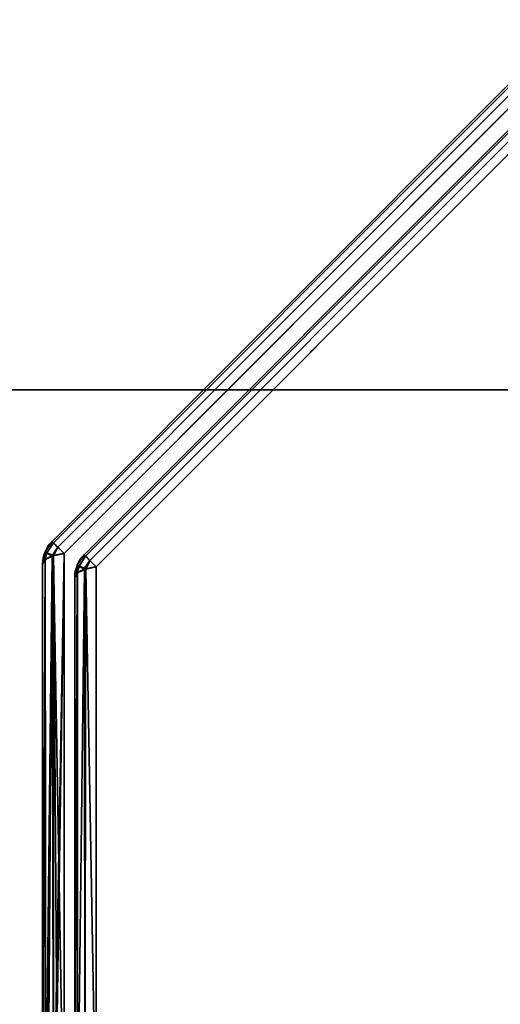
# Model space of a CAD drawing. Header units: millimetres. Extents: x -508 to 6708, y -110 to 248.
# Tile 483 of 656: x 1110 to 1120, y -19 to 3. Entities that reach past the tile are written whole.
import ezdxf

# ---------------------------------------------------------------- set-up
doc = ezdxf.new("R2010")
doc.units = ezdxf.units.MM
doc.layers.add('151', color=7, linetype='Continuous', true_color=0xffffff)

# ---------------------------------------------------------------- blocks, each defined once
blk = doc.blocks.new('UG_SURFACE_002')
at = {"layer": '151', "color": 252, "linetype": 'Continuous', "lineweight": 35}
for points in [[(2057.5, -5.3, 2215.25), (2057.5, 229.4, 2215.25), (942.5, 229.4, 2215.25), (942.5, -5.3, 2215.25)], [(1092.5, -5.3, 2065.25), (1092.5, 229.4, 2065.25), (1907.5, 229.4, 2065.25), (1907.5, -5.3, 2065.25)], [(2057.5, -5.3, 2215.25), (942.5, -5.3, 2215.25), (1092.5, -5.3, 2065.25), (1907.5, -5.3, 2065.25)]]:
    blk.add_3dface(points, dxfattribs=at)
blk = doc.blocks.new('UG_SURFACE_256')
at = {"layer": '151', "color": 252, "linetype": 'Continuous', "lineweight": 35}
for points in [[(1082, -5.3, 2075.25), (1918, -5.3, 2075.25), (1916.5, -5.3, 2073.75), (1083.5, -5.3, 2073.75)], [(1082, -5.3, 2075.25), (1082, -22.22, 2075.25), (1918, -22.22, 2075.25), (1918, -5.3, 2075.25)], [(1083.5, -5.3, 2073.75), (1916.5, -5.3, 2073.75), (1916.5, -22.22, 2073.75), (1083.5, -22.22, 2073.75)]]:
    blk.add_3dface(points, dxfattribs=at)
blk = doc.blocks.new('UG_SURFACE_267')
at = {"layer": '151', "color": 252, "linetype": 'Continuous', "lineweight": 35}
for points in [[(1110.596, -8.637, 1157.986), (1120.637, 1.404, 1157.986), (1120.605, 1.436, 1157.739), (1110.564, -8.605, 1157.739)], [(1120.637, 1.404, 1010.514), (1110.596, -8.637, 1010.514), (1110.564, -8.605, 1010.761), (1120.605, 1.436, 1010.761)], [(1120.605, 1.436, 1157.739), (1120.605, 1.436, 1010.761), (1110.564, -8.605, 1010.761), (1110.564, -8.605, 1157.739)], [(1120.637, 1.404, 1157.987), (1120.637, 1.404, 1157.986), (1110.596, -8.637, 1157.986), (1110.596, -8.637, 1157.987)], [(1110.596, -8.637, 1157.987), (1110.688, -8.729, 1158.201), (1120.729, 1.312, 1158.201), (1120.637, 1.404, 1157.987)], [(1120.637, 1.404, 1010.513), (1120.729, 1.312, 1010.299), (1110.688, -8.729, 1010.299), (1110.596, -8.637, 1010.513)], [(1110.596, -8.637, 1010.513), (1110.596, -8.637, 1010.514), (1120.637, 1.404, 1010.514), (1120.637, 1.404, 1010.513)], [(1120.73, 1.311, 1158.204), (1120.729, 1.312, 1158.201), (1110.688, -8.729, 1158.201), (1110.689, -8.73, 1158.204)], [(1110.689, -8.73, 1010.296), (1110.688, -8.729, 1010.299), (1120.729, 1.312, 1010.299), (1120.73, 1.311, 1010.296)], [(1110.689, -8.73, 1158.204), (1110.827, -8.868, 1158.357), (1120.867, 1.173, 1158.357), (1120.73, 1.311, 1158.204)], [(1120.73, 1.311, 1010.296), (1120.867, 1.173, 1010.143), (1110.827, -8.868, 1010.143), (1110.689, -8.73, 1010.296)], [(1120.867, 1.173, 1158.357), (1110.827, -8.868, 1158.357), (1110.827, -22.332, 1163.419), (1130.252, -22.332, 1170.723)], [(1130.252, -22.332, 997.777), (1110.827, -22.332, 1005.08), (1110.827, -8.868, 1010.143), (1120.867, 1.173, 1010.143)], [(1111.296, -8.927, 1010.935), (1120.927, 0.704, 1010.935), (1120.895, 0.736, 1011.182), (1111.264, -8.895, 1011.182)], [(1120.895, 0.736, 1157.318), (1111.264, -8.895, 1157.318), (1111.264, -8.895, 1011.182), (1120.895, 0.736, 1011.182)], [(1120.927, 0.704, 1157.565), (1111.296, -8.927, 1157.565), (1111.264, -8.895, 1157.318), (1120.895, 0.736, 1157.318)], [(1120.927, 0.704, 1010.933), (1120.927, 0.704, 1010.935), (1111.296, -8.927, 1010.935), (1111.296, -8.927, 1010.933)], [(1111.296, -8.927, 1010.933), (1111.388, -9.019, 1010.72), (1121.019, 0.612, 1010.72), (1120.927, 0.704, 1010.933)], [(1120.927, 0.704, 1157.567), (1121.019, 0.612, 1157.78), (1111.388, -9.019, 1157.78), (1111.296, -8.927, 1157.567)], [(1111.296, -8.927, 1157.567), (1111.296, -8.927, 1157.565), (1120.927, 0.704, 1157.565), (1120.927, 0.704, 1157.567)], [(1121.02, 0.611, 1010.717), (1121.019, 0.612, 1010.72), (1111.388, -9.019, 1010.72), (1111.389, -9.02, 1010.717)], [(1111.389, -9.02, 1157.783), (1111.388, -9.019, 1157.78), (1121.019, 0.612, 1157.78), (1121.02, 0.611, 1157.783)], [(1111.389, -9.02, 1010.717), (1111.527, -9.157, 1010.564), (1121.158, 0.473, 1010.564), (1121.02, 0.611, 1010.717)], [(1121.02, 0.611, 1157.783), (1121.158, 0.473, 1157.936), (1111.527, -9.157, 1157.936), (1111.389, -9.02, 1157.783)], [(1130.485, -22.565, 1170.105), (1111.527, -21.868, 1162.715), (1111.527, -9.157, 1157.936), (1121.158, 0.473, 1157.936)], [(1121.158, 0.473, 1010.564), (1111.527, -9.157, 1010.564), (1111.527, -21.868, 1005.785), (1130.485, -22.565, 998.395)], [(1110.412, -8.832, 1010.761), (1110.412, -8.832, 1157.739), (1110.564, -8.605, 1157.739), (1110.564, -8.605, 1010.761)], [(1110.454, -8.851, 1157.987), (1110.596, -8.637, 1157.986), (1110.564, -8.605, 1157.739), (1110.412, -8.832, 1157.739)], [(1110.454, -8.851, 1010.513), (1110.412, -8.832, 1010.761), (1110.564, -8.605, 1010.761), (1110.596, -8.637, 1010.514)], [(1110.454, -8.851, 1157.987), (1110.596, -8.637, 1157.987), (1110.596, -8.637, 1157.986)], [(1110.688, -8.729, 1158.201), (1110.596, -8.637, 1157.987), (1110.454, -8.851, 1157.987), (1110.575, -8.901, 1158.204)], [(1110.575, -8.901, 1010.296), (1110.454, -8.851, 1010.513), (1110.596, -8.637, 1010.513), (1110.688, -8.729, 1010.299)], [(1110.596, -8.637, 1010.514), (1110.596, -8.637, 1010.513), (1110.454, -8.851, 1010.513)], [(1110.575, -8.901, 1158.204), (1110.689, -8.73, 1158.204), (1110.688, -8.729, 1158.201)], [(1110.688, -8.729, 1010.299), (1110.689, -8.73, 1010.296), (1110.575, -8.901, 1010.296)], [(1110.689, -8.73, 1158.204), (1110.575, -8.901, 1158.204), (1110.6, -8.916, 1158.229)], [(1110.6, -8.916, 1010.271), (1110.575, -8.901, 1010.296), (1110.689, -8.73, 1010.296)], [(1110.6, -8.916, 1158.229), (1110.827, -8.868, 1158.357), (1110.689, -8.73, 1158.204)], [(1110.689, -8.73, 1010.296), (1110.827, -8.868, 1010.143), (1110.6, -8.916, 1010.271)], [(1110.412, -8.834, 1010.761), (1110.359, -9.1, 1010.761), (1110.359, -9.1, 1157.739), (1110.412, -8.834, 1157.739)], [(1110.412, -8.834, 1157.739), (1110.359, -9.1, 1157.739), (1110.414, -9.007, 1157.987)], [(1110.414, -9.007, 1010.513), (1110.359, -9.1, 1010.761), (1110.412, -8.834, 1010.761)], [(1110.417, -9.002, 1158.001), (1110.414, -9.007, 1157.987), (1110.359, -22.1, 1162.627)], [(1110.359, -22.1, 1162.627), (1110.424, -22.198, 1162.96), (1110.417, -9.002, 1158.001)], [(1110.414, -9.007, 1157.987), (1110.359, -9.1, 1157.739), (1110.359, -22.1, 1162.627)], [(1110.414, -9.007, 1010.513), (1110.364, -22.131, 1005.768), (1110.359, -22.1, 1005.873)], [(1110.359, -22.1, 1005.873), (1110.359, -9.1, 1010.761), (1110.414, -9.007, 1010.513)], [(1110.414, -9.007, 1010.513), (1110.433, -22.196, 1005.545), (1110.364, -22.131, 1005.768)], [(1110.412, -8.834, 1157.739), (1110.412, -8.832, 1157.739), (1110.412, -8.832, 1010.761), (1110.412, -8.834, 1010.761)], [(1110.412, -8.832, 1157.739), (1110.412, -8.834, 1157.739), (1110.454, -8.851, 1157.987)], [(1110.454, -8.851, 1010.513), (1110.412, -8.834, 1010.761), (1110.412, -8.832, 1010.761)], [(1110.414, -9.007, 1157.987), (1110.454, -8.851, 1157.987), (1110.412, -8.834, 1157.739)], [(1110.412, -8.834, 1010.761), (1110.454, -8.851, 1010.513), (1110.414, -9.007, 1010.513)], [(1110.454, -8.851, 1157.987), (1110.414, -9.007, 1157.987), (1110.417, -9.002, 1158.001)], [(1110.417, -9.002, 1010.499), (1110.414, -9.007, 1010.513), (1110.454, -8.851, 1010.513)], [(1110.414, -9.007, 1010.513), (1110.417, -9.002, 1010.499), (1110.433, -22.196, 1005.545)], [(1110.454, -8.851, 1157.987), (1110.417, -9.002, 1158.001), (1110.57, -8.926, 1158.202)], [(1110.57, -8.926, 1010.298), (1110.417, -9.002, 1010.499), (1110.454, -8.851, 1010.513)], [(1110.57, -8.926, 1158.202), (1110.417, -9.002, 1158.001), (1110.424, -22.198, 1162.96)], [(1110.433, -22.196, 1005.545), (1110.417, -9.002, 1010.499), (1110.57, -8.926, 1010.298)], [(1110.582, -8.92, 1158.219), (1110.57, -8.926, 1158.202), (1110.424, -22.198, 1162.96)], [(1110.424, -22.198, 1162.96), (1110.432, -22.21, 1163.001), (1110.582, -8.92, 1158.219)], [(1110.432, -22.21, 1163.001), (1110.59, -22.278, 1163.234), (1110.582, -8.92, 1158.219)], [(1110.57, -8.926, 1010.298), (1110.475, -22.236, 1005.41), (1110.433, -22.196, 1005.545)], [(1110.57, -8.926, 1158.202), (1110.575, -8.901, 1158.204), (1110.454, -8.851, 1157.987)], [(1110.454, -8.851, 1010.513), (1110.575, -8.901, 1010.296), (1110.57, -8.926, 1010.298)], [(1110.57, -8.926, 1010.298), (1110.594, -22.276, 1005.272), (1110.475, -22.236, 1005.41)], [(1110.575, -8.901, 1158.204), (1110.57, -8.926, 1158.202), (1110.582, -8.92, 1158.219)], [(1110.582, -8.92, 1010.281), (1110.57, -8.926, 1010.298), (1110.575, -8.901, 1010.296)], [(1110.57, -8.926, 1010.298), (1110.582, -8.92, 1010.281), (1110.594, -22.276, 1005.272)], [(1110.582, -8.92, 1158.219), (1110.6, -8.916, 1158.229), (1110.575, -8.901, 1158.204)], [(1110.575, -8.901, 1010.296), (1110.6, -8.916, 1010.271), (1110.582, -8.92, 1010.281)], [(1110.6, -8.916, 1158.229), (1110.582, -8.92, 1158.219), (1110.59, -22.278, 1163.234)], [(1110.594, -22.276, 1005.272), (1110.582, -8.92, 1010.281), (1110.6, -8.916, 1010.271)], [(1110.827, -8.868, 1158.357), (1110.6, -8.916, 1158.229), (1110.59, -22.278, 1163.234)], [(1110.59, -22.278, 1163.234), (1110.627, -22.294, 1163.288), (1110.827, -8.868, 1158.357)], [(1110.6, -8.916, 1010.271), (1110.693, -22.31, 1005.157), (1110.594, -22.276, 1005.272)], [(1110.6, -8.916, 1010.271), (1110.827, -8.868, 1010.143), (1110.827, -22.332, 1005.08)], [(1110.6, -8.916, 1010.271), (1110.827, -22.332, 1005.08), (1110.693, -22.31, 1005.157)], [(1110.627, -22.294, 1163.288), (1110.827, -22.332, 1163.419), (1110.827, -8.868, 1158.357)], [(1111.112, -9.122, 1157.318), (1111.112, -9.122, 1011.182), (1111.264, -8.895, 1011.182), (1111.264, -8.895, 1157.318)], [(1111.154, -9.141, 1010.933), (1111.296, -8.927, 1010.935), (1111.264, -8.895, 1011.182), (1111.112, -9.122, 1011.182)], [(1111.112, -9.122, 1157.318), (1111.264, -8.895, 1157.318), (1111.296, -8.927, 1157.565), (1111.154, -9.141, 1157.567)], [(1111.154, -9.141, 1010.933), (1111.296, -8.927, 1010.933), (1111.296, -8.927, 1010.935)], [(1111.388, -9.019, 1010.72), (1111.296, -8.927, 1010.933), (1111.154, -9.141, 1010.933), (1111.275, -9.191, 1010.717)], [(1111.275, -9.191, 1157.783), (1111.154, -9.141, 1157.567), (1111.296, -8.927, 1157.567), (1111.388, -9.019, 1157.78)], [(1111.296, -8.927, 1157.565), (1111.296, -8.927, 1157.567), (1111.154, -9.141, 1157.567)], [(1110.359, -22.1, 1005.873), (1110.359, -22.1, 1162.627), (1110.359, -9.1, 1157.739), (1110.359, -9.1, 1010.761)], [(1111.112, -9.123, 1157.318), (1111.059, -9.39, 1157.318), (1111.059, -9.39, 1011.182), (1111.112, -9.123, 1011.182)], [(1111.112, -9.123, 1011.182), (1111.059, -9.39, 1011.182), (1111.114, -9.297, 1010.934)], [(1111.114, -9.297, 1157.566), (1111.059, -9.39, 1157.318), (1111.112, -9.123, 1157.318)], [(1111.112, -9.123, 1011.182), (1111.112, -9.122, 1011.182), (1111.112, -9.122, 1157.318), (1111.112, -9.123, 1157.318)], [(1111.112, -9.122, 1011.182), (1111.112, -9.123, 1011.182), (1111.154, -9.141, 1010.933)], [(1111.154, -9.141, 1157.567), (1111.112, -9.123, 1157.318), (1111.112, -9.122, 1157.318)], [(1111.114, -9.297, 1010.934), (1111.154, -9.141, 1010.933), (1111.112, -9.123, 1011.182)], [(1111.112, -9.123, 1157.318), (1111.154, -9.141, 1157.567), (1111.114, -9.297, 1157.566)], [(1111.154, -9.141, 1010.933), (1111.114, -9.297, 1010.934), (1111.117, -9.291, 1010.92)], [(1111.117, -9.291, 1157.58), (1111.114, -9.297, 1157.566), (1111.154, -9.141, 1157.567)], [(1111.154, -9.141, 1010.933), (1111.117, -9.291, 1010.92), (1111.27, -9.216, 1010.718)], [(1111.27, -9.216, 1157.781), (1111.117, -9.291, 1157.58), (1111.154, -9.141, 1157.567)], [(1111.117, -22.002, 1006.141), (1111.282, -21.92, 1005.923), (1111.282, -9.209, 1010.702), (1111.27, -9.216, 1010.718)], [(1111.27, -9.216, 1010.718), (1111.117, -9.291, 1010.92), (1111.117, -22.002, 1006.141)], [(1111.282, -21.92, 1162.577), (1111.117, -22.002, 1162.359), (1111.117, -9.291, 1157.58), (1111.27, -9.216, 1157.781)], [(1111.27, -9.216, 1010.718), (1111.275, -9.191, 1010.717), (1111.154, -9.141, 1010.933)], [(1111.154, -9.141, 1157.567), (1111.275, -9.191, 1157.783), (1111.27, -9.216, 1157.781)], [(1111.275, -9.191, 1010.717), (1111.27, -9.216, 1010.718), (1111.282, -9.209, 1010.702)], [(1111.282, -9.209, 1157.798), (1111.27, -9.216, 1157.781), (1111.275, -9.191, 1157.783)], [(1111.27, -9.216, 1157.781), (1111.282, -9.209, 1157.798), (1111.282, -21.92, 1162.577)], [(1111.275, -9.191, 1010.717), (1111.389, -9.02, 1010.717), (1111.388, -9.019, 1010.72)], [(1111.388, -9.019, 1157.78), (1111.389, -9.02, 1157.783), (1111.275, -9.191, 1157.783)], [(1111.389, -9.02, 1010.717), (1111.275, -9.191, 1010.717), (1111.3, -9.206, 1010.692)], [(1111.3, -9.206, 1157.808), (1111.275, -9.191, 1157.783), (1111.389, -9.02, 1157.783)], [(1111.282, -9.209, 1010.702), (1111.3, -9.206, 1010.692), (1111.275, -9.191, 1010.717)], [(1111.275, -9.191, 1157.783), (1111.3, -9.206, 1157.808), (1111.282, -9.209, 1157.798)], [(1111.282, -21.92, 1005.923), (1111.527, -21.868, 1005.785), (1111.527, -9.157, 1010.564), (1111.3, -9.206, 1010.692)], [(1111.3, -9.206, 1010.692), (1111.282, -9.209, 1010.702), (1111.282, -21.92, 1005.923)], [(1111.527, -21.868, 1162.715), (1111.282, -21.92, 1162.577), (1111.282, -9.209, 1157.798), (1111.3, -9.206, 1157.808)], [(1111.3, -9.206, 1010.692), (1111.527, -9.157, 1010.564), (1111.389, -9.02, 1010.717)], [(1111.389, -9.02, 1157.783), (1111.527, -9.157, 1157.936), (1111.3, -9.206, 1157.808)], [(1111.3, -9.206, 1157.808), (1111.527, -9.157, 1157.936), (1111.527, -21.868, 1162.715)], [(1111.059, -22.1, 1006.403), (1111.117, -22.002, 1006.141), (1111.117, -9.291, 1010.92), (1111.114, -9.297, 1010.934)], [(1111.114, -9.297, 1010.934), (1111.059, -9.39, 1011.182), (1111.059, -22.1, 1006.403)], [(1111.117, -22.002, 1162.359), (1111.059, -22.1, 1162.097), (1111.059, -9.39, 1157.318), (1111.114, -9.297, 1157.566)], [(1111.059, -9.39, 1157.318), (1111.059, -22.1, 1162.097), (1111.059, -22.1, 1006.403), (1111.059, -9.39, 1011.182)], [(1111.114, -9.297, 1157.566), (1111.117, -9.291, 1157.58), (1111.117, -22.002, 1162.359)]]:
    blk.add_3dface(points, dxfattribs=at)
blk = doc.blocks.new('UG_SURFACE_291')
at = {"layer": '151', "color": 252, "linetype": 'Continuous', "lineweight": 35}
for points in [[(1110.596, -8.637, 1157.986), (1120.637, 1.404, 1157.986), (1120.605, 1.436, 1157.739), (1110.564, -8.605, 1157.739)], [(1120.637, 1.404, 1010.514), (1110.596, -8.637, 1010.514), (1110.564, -8.605, 1010.761), (1120.605, 1.436, 1010.761)], [(1120.605, 1.436, 1157.739), (1120.605, 1.436, 1010.761), (1110.564, -8.605, 1010.761), (1110.564, -8.605, 1157.739)], [(1120.637, 1.404, 1157.987), (1120.637, 1.404, 1157.986), (1110.596, -8.637, 1157.986), (1110.596, -8.637, 1157.987)], [(1110.596, -8.637, 1157.987), (1110.688, -8.729, 1158.201), (1120.729, 1.312, 1158.201), (1120.637, 1.404, 1157.987)], [(1120.637, 1.404, 1010.513), (1120.729, 1.312, 1010.299), (1110.688, -8.729, 1010.299), (1110.596, -8.637, 1010.513)], [(1110.596, -8.637, 1010.513), (1110.596, -8.637, 1010.514), (1120.637, 1.404, 1010.514), (1120.637, 1.404, 1010.513)], [(1120.73, 1.311, 1158.204), (1120.729, 1.312, 1158.201), (1110.688, -8.729, 1158.201), (1110.689, -8.73, 1158.204)], [(1110.689, -8.73, 1010.296), (1110.688, -8.729, 1010.299), (1120.729, 1.312, 1010.299), (1120.73, 1.311, 1010.296)], [(1110.689, -8.73, 1158.204), (1110.827, -8.868, 1158.357), (1120.867, 1.173, 1158.357), (1120.73, 1.311, 1158.204)], [(1120.73, 1.311, 1010.296), (1120.867, 1.173, 1010.143), (1110.827, -8.868, 1010.143), (1110.689, -8.73, 1010.296)], [(1120.867, 1.173, 1158.357), (1110.827, -8.868, 1158.357), (1110.827, -22.332, 1163.419), (1130.252, -22.332, 1170.723)], [(1130.252, -22.332, 997.777), (1110.827, -22.332, 1005.08), (1110.827, -8.868, 1010.143), (1120.867, 1.173, 1010.143)], [(1111.296, -8.927, 1010.935), (1120.927, 0.704, 1010.935), (1120.895, 0.736, 1011.182), (1111.264, -8.895, 1011.182)], [(1120.895, 0.736, 1157.318), (1111.264, -8.895, 1157.318), (1111.264, -8.895, 1011.182), (1120.895, 0.736, 1011.182)], [(1120.927, 0.704, 1157.565), (1111.296, -8.927, 1157.565), (1111.264, -8.895, 1157.318), (1120.895, 0.736, 1157.318)], [(1120.927, 0.704, 1010.933), (1120.927, 0.704, 1010.935), (1111.296, -8.927, 1010.935), (1111.296, -8.927, 1010.933)], [(1111.296, -8.927, 1010.933), (1111.388, -9.019, 1010.72), (1121.019, 0.612, 1010.72), (1120.927, 0.704, 1010.933)], [(1120.927, 0.704, 1157.567), (1121.019, 0.612, 1157.78), (1111.388, -9.019, 1157.78), (1111.296, -8.927, 1157.567)], [(1111.296, -8.927, 1157.567), (1111.296, -8.927, 1157.565), (1120.927, 0.704, 1157.565), (1120.927, 0.704, 1157.567)], [(1121.02, 0.611, 1010.717), (1121.019, 0.612, 1010.72), (1111.388, -9.019, 1010.72), (1111.389, -9.02, 1010.717)], [(1111.389, -9.02, 1157.783), (1111.388, -9.019, 1157.78), (1121.019, 0.612, 1157.78), (1121.02, 0.611, 1157.783)], [(1111.389, -9.02, 1010.717), (1111.527, -9.157, 1010.564), (1121.158, 0.473, 1010.564), (1121.02, 0.611, 1010.717)], [(1121.02, 0.611, 1157.783), (1121.158, 0.473, 1157.936), (1111.527, -9.157, 1157.936), (1111.389, -9.02, 1157.783)], [(1130.485, -22.565, 1170.105), (1111.527, -21.868, 1162.715), (1111.527, -9.157, 1157.936), (1121.158, 0.473, 1157.936)], [(1121.158, 0.473, 1010.564), (1111.527, -9.157, 1010.564), (1111.527, -21.868, 1005.785), (1130.485, -22.565, 998.395)], [(1110.412, -8.832, 1010.761), (1110.412, -8.832, 1157.739), (1110.564, -8.605, 1157.739), (1110.564, -8.605, 1010.761)], [(1110.454, -8.851, 1157.987), (1110.596, -8.637, 1157.986), (1110.564, -8.605, 1157.739), (1110.412, -8.832, 1157.739)], [(1110.454, -8.851, 1010.513), (1110.412, -8.832, 1010.761), (1110.564, -8.605, 1010.761), (1110.596, -8.637, 1010.514)], [(1110.454, -8.851, 1157.987), (1110.596, -8.637, 1157.987), (1110.596, -8.637, 1157.986)], [(1110.688, -8.729, 1158.201), (1110.596, -8.637, 1157.987), (1110.454, -8.851, 1157.987), (1110.575, -8.901, 1158.204)], [(1110.575, -8.901, 1010.296), (1110.454, -8.851, 1010.513), (1110.596, -8.637, 1010.513), (1110.688, -8.729, 1010.299)], [(1110.596, -8.637, 1010.514), (1110.596, -8.637, 1010.513), (1110.454, -8.851, 1010.513)], [(1110.575, -8.901, 1158.204), (1110.689, -8.73, 1158.204), (1110.688, -8.729, 1158.201)], [(1110.688, -8.729, 1010.299), (1110.689, -8.73, 1010.296), (1110.575, -8.901, 1010.296)], [(1110.689, -8.73, 1158.204), (1110.575, -8.901, 1158.204), (1110.6, -8.916, 1158.229)], [(1110.6, -8.916, 1010.271), (1110.575, -8.901, 1010.296), (1110.689, -8.73, 1010.296)], [(1110.6, -8.916, 1158.229), (1110.827, -8.868, 1158.357), (1110.689, -8.73, 1158.204)], [(1110.689, -8.73, 1010.296), (1110.827, -8.868, 1010.143), (1110.6, -8.916, 1010.271)], [(1110.412, -8.834, 1010.761), (1110.359, -9.1, 1010.761), (1110.359, -9.1, 1157.739), (1110.412, -8.834, 1157.739)], [(1110.412, -8.834, 1157.739), (1110.359, -9.1, 1157.739), (1110.414, -9.007, 1157.987)], [(1110.414, -9.007, 1010.513), (1110.359, -9.1, 1010.761), (1110.412, -8.834, 1010.761)], [(1110.417, -9.002, 1158.001), (1110.414, -9.007, 1157.987), (1110.359, -22.1, 1162.627)], [(1110.359, -22.1, 1162.627), (1110.424, -22.198, 1162.96), (1110.417, -9.002, 1158.001)], [(1110.414, -9.007, 1157.987), (1110.359, -9.1, 1157.739), (1110.359, -22.1, 1162.627)], [(1110.414, -9.007, 1010.513), (1110.364, -22.131, 1005.768), (1110.359, -22.1, 1005.873)], [(1110.359, -22.1, 1005.873), (1110.359, -9.1, 1010.761), (1110.414, -9.007, 1010.513)], [(1110.414, -9.007, 1010.513), (1110.433, -22.196, 1005.545), (1110.364, -22.131, 1005.768)], [(1110.412, -8.834, 1157.739), (1110.412, -8.832, 1157.739), (1110.412, -8.832, 1010.761), (1110.412, -8.834, 1010.761)], [(1110.412, -8.832, 1157.739), (1110.412, -8.834, 1157.739), (1110.454, -8.851, 1157.987)], [(1110.454, -8.851, 1010.513), (1110.412, -8.834, 1010.761), (1110.412, -8.832, 1010.761)], [(1110.414, -9.007, 1157.987), (1110.454, -8.851, 1157.987), (1110.412, -8.834, 1157.739)], [(1110.412, -8.834, 1010.761), (1110.454, -8.851, 1010.513), (1110.414, -9.007, 1010.513)], [(1110.454, -8.851, 1157.987), (1110.414, -9.007, 1157.987), (1110.417, -9.002, 1158.001)], [(1110.417, -9.002, 1010.499), (1110.414, -9.007, 1010.513), (1110.454, -8.851, 1010.513)], [(1110.414, -9.007, 1010.513), (1110.417, -9.002, 1010.499), (1110.433, -22.196, 1005.545)], [(1110.454, -8.851, 1157.987), (1110.417, -9.002, 1158.001), (1110.57, -8.926, 1158.202)], [(1110.57, -8.926, 1010.298), (1110.417, -9.002, 1010.499), (1110.454, -8.851, 1010.513)], [(1110.57, -8.926, 1158.202), (1110.417, -9.002, 1158.001), (1110.424, -22.198, 1162.96)], [(1110.433, -22.196, 1005.545), (1110.417, -9.002, 1010.499), (1110.57, -8.926, 1010.298)], [(1110.582, -8.92, 1158.219), (1110.57, -8.926, 1158.202), (1110.424, -22.198, 1162.96)], [(1110.424, -22.198, 1162.96), (1110.432, -22.21, 1163.001), (1110.582, -8.92, 1158.219)], [(1110.432, -22.21, 1163.001), (1110.59, -22.278, 1163.234), (1110.582, -8.92, 1158.219)], [(1110.57, -8.926, 1010.298), (1110.475, -22.236, 1005.41), (1110.433, -22.196, 1005.545)], [(1110.57, -8.926, 1158.202), (1110.575, -8.901, 1158.204), (1110.454, -8.851, 1157.987)], [(1110.454, -8.851, 1010.513), (1110.575, -8.901, 1010.296), (1110.57, -8.926, 1010.298)], [(1110.57, -8.926, 1010.298), (1110.594, -22.276, 1005.272), (1110.475, -22.236, 1005.41)], [(1110.575, -8.901, 1158.204), (1110.57, -8.926, 1158.202), (1110.582, -8.92, 1158.219)], [(1110.582, -8.92, 1010.281), (1110.57, -8.926, 1010.298), (1110.575, -8.901, 1010.296)], [(1110.57, -8.926, 1010.298), (1110.582, -8.92, 1010.281), (1110.594, -22.276, 1005.272)], [(1110.582, -8.92, 1158.219), (1110.6, -8.916, 1158.229), (1110.575, -8.901, 1158.204)], [(1110.575, -8.901, 1010.296), (1110.6, -8.916, 1010.271), (1110.582, -8.92, 1010.281)], [(1110.6, -8.916, 1158.229), (1110.582, -8.92, 1158.219), (1110.59, -22.278, 1163.234)], [(1110.594, -22.276, 1005.272), (1110.582, -8.92, 1010.281), (1110.6, -8.916, 1010.271)], [(1110.827, -8.868, 1158.357), (1110.6, -8.916, 1158.229), (1110.59, -22.278, 1163.234)], [(1110.59, -22.278, 1163.234), (1110.627, -22.294, 1163.288), (1110.827, -8.868, 1158.357)], [(1110.6, -8.916, 1010.271), (1110.693, -22.31, 1005.157), (1110.594, -22.276, 1005.272)], [(1110.6, -8.916, 1010.271), (1110.827, -8.868, 1010.143), (1110.827, -22.332, 1005.08)], [(1110.6, -8.916, 1010.271), (1110.827, -22.332, 1005.08), (1110.693, -22.31, 1005.157)], [(1110.627, -22.294, 1163.288), (1110.827, -22.332, 1163.419), (1110.827, -8.868, 1158.357)], [(1111.112, -9.122, 1157.318), (1111.112, -9.122, 1011.182), (1111.264, -8.895, 1011.182), (1111.264, -8.895, 1157.318)], [(1111.154, -9.141, 1010.933), (1111.296, -8.927, 1010.935), (1111.264, -8.895, 1011.182), (1111.112, -9.122, 1011.182)], [(1111.112, -9.122, 1157.318), (1111.264, -8.895, 1157.318), (1111.296, -8.927, 1157.565), (1111.154, -9.141, 1157.567)], [(1111.154, -9.141, 1010.933), (1111.296, -8.927, 1010.933), (1111.296, -8.927, 1010.935)], [(1111.388, -9.019, 1010.72), (1111.296, -8.927, 1010.933), (1111.154, -9.141, 1010.933), (1111.275, -9.191, 1010.717)], [(1111.275, -9.191, 1157.783), (1111.154, -9.141, 1157.567), (1111.296, -8.927, 1157.567), (1111.388, -9.019, 1157.78)], [(1111.296, -8.927, 1157.565), (1111.296, -8.927, 1157.567), (1111.154, -9.141, 1157.567)], [(1110.359, -22.1, 1005.873), (1110.359, -22.1, 1162.627), (1110.359, -9.1, 1157.739), (1110.359, -9.1, 1010.761)], [(1111.112, -9.123, 1157.318), (1111.059, -9.39, 1157.318), (1111.059, -9.39, 1011.182), (1111.112, -9.123, 1011.182)], [(1111.112, -9.123, 1011.182), (1111.059, -9.39, 1011.182), (1111.114, -9.297, 1010.934)], [(1111.114, -9.297, 1157.566), (1111.059, -9.39, 1157.318), (1111.112, -9.123, 1157.318)], [(1111.112, -9.123, 1011.182), (1111.112, -9.122, 1011.182), (1111.112, -9.122, 1157.318), (1111.112, -9.123, 1157.318)], [(1111.112, -9.122, 1011.182), (1111.112, -9.123, 1011.182), (1111.154, -9.141, 1010.933)], [(1111.154, -9.141, 1157.567), (1111.112, -9.123, 1157.318), (1111.112, -9.122, 1157.318)], [(1111.114, -9.297, 1010.934), (1111.154, -9.141, 1010.933), (1111.112, -9.123, 1011.182)], [(1111.112, -9.123, 1157.318), (1111.154, -9.141, 1157.567), (1111.114, -9.297, 1157.566)], [(1111.154, -9.141, 1010.933), (1111.114, -9.297, 1010.934), (1111.117, -9.291, 1010.92)], [(1111.117, -9.291, 1157.58), (1111.114, -9.297, 1157.566), (1111.154, -9.141, 1157.567)], [(1111.154, -9.141, 1010.933), (1111.117, -9.291, 1010.92), (1111.27, -9.216, 1010.718)], [(1111.27, -9.216, 1157.781), (1111.117, -9.291, 1157.58), (1111.154, -9.141, 1157.567)], [(1111.117, -22.002, 1006.141), (1111.282, -21.92, 1005.923), (1111.282, -9.209, 1010.702), (1111.27, -9.216, 1010.718)], [(1111.27, -9.216, 1010.718), (1111.117, -9.291, 1010.92), (1111.117, -22.002, 1006.141)], [(1111.282, -21.92, 1162.577), (1111.117, -22.002, 1162.359), (1111.117, -9.291, 1157.58), (1111.27, -9.216, 1157.781)], [(1111.27, -9.216, 1010.718), (1111.275, -9.191, 1010.717), (1111.154, -9.141, 1010.933)], [(1111.154, -9.141, 1157.567), (1111.275, -9.191, 1157.783), (1111.27, -9.216, 1157.781)], [(1111.275, -9.191, 1010.717), (1111.27, -9.216, 1010.718), (1111.282, -9.209, 1010.702)], [(1111.282, -9.209, 1157.798), (1111.27, -9.216, 1157.781), (1111.275, -9.191, 1157.783)], [(1111.27, -9.216, 1157.781), (1111.282, -9.209, 1157.798), (1111.282, -21.92, 1162.577)], [(1111.275, -9.191, 1010.717), (1111.389, -9.02, 1010.717), (1111.388, -9.019, 1010.72)], [(1111.388, -9.019, 1157.78), (1111.389, -9.02, 1157.783), (1111.275, -9.191, 1157.783)], [(1111.389, -9.02, 1010.717), (1111.275, -9.191, 1010.717), (1111.3, -9.206, 1010.692)], [(1111.3, -9.206, 1157.808), (1111.275, -9.191, 1157.783), (1111.389, -9.02, 1157.783)], [(1111.282, -9.209, 1010.702), (1111.3, -9.206, 1010.692), (1111.275, -9.191, 1010.717)], [(1111.275, -9.191, 1157.783), (1111.3, -9.206, 1157.808), (1111.282, -9.209, 1157.798)], [(1111.282, -21.92, 1005.923), (1111.527, -21.868, 1005.785), (1111.527, -9.157, 1010.564), (1111.3, -9.206, 1010.692)], [(1111.3, -9.206, 1010.692), (1111.282, -9.209, 1010.702), (1111.282, -21.92, 1005.923)], [(1111.527, -21.868, 1162.715), (1111.282, -21.92, 1162.577), (1111.282, -9.209, 1157.798), (1111.3, -9.206, 1157.808)], [(1111.3, -9.206, 1010.692), (1111.527, -9.157, 1010.564), (1111.389, -9.02, 1010.717)], [(1111.389, -9.02, 1157.783), (1111.527, -9.157, 1157.936), (1111.3, -9.206, 1157.808)], [(1111.3, -9.206, 1157.808), (1111.527, -9.157, 1157.936), (1111.527, -21.868, 1162.715)], [(1111.059, -22.1, 1006.403), (1111.117, -22.002, 1006.141), (1111.117, -9.291, 1010.92), (1111.114, -9.297, 1010.934)], [(1111.114, -9.297, 1010.934), (1111.059, -9.39, 1011.182), (1111.059, -22.1, 1006.403)], [(1111.117, -22.002, 1162.359), (1111.059, -22.1, 1162.097), (1111.059, -9.39, 1157.318), (1111.114, -9.297, 1157.566)], [(1111.059, -9.39, 1157.318), (1111.059, -22.1, 1162.097), (1111.059, -22.1, 1006.403), (1111.059, -9.39, 1011.182)], [(1111.114, -9.297, 1157.566), (1111.117, -9.291, 1157.58), (1111.117, -22.002, 1162.359)]]:
    blk.add_3dface(points, dxfattribs=at)

msp = doc.modelspace()

# ---------------------------------------------------------------- linework, layer by layer
at = {"layer": '151', "color": 253, "linetype": 'Continuous', "lineweight": -3}
for p, q in [((1110.564, -8.605, 1010.761), (1120.605, 1.436, 1010.761)), ((1120.605, 1.436, 1157.739), (1110.564, -8.605, 1157.739)), ((1110.564, -8.605, 1010.761), (1120.605, 1.436, 1010.761)), ((1120.605, 1.436, 1157.739), (1110.564, -8.605, 1157.739)), ((1110.827, -8.868, 1010.143), (1120.868, 1.173, 1010.143)), ((1120.868, 1.173, 1158.357), (1110.827, -8.868, 1158.357)), ((1120.868, 1.173, 1158.357), (1110.827, -8.868, 1158.357)), ((1110.827, -8.868, 1010.143), (1120.868, 1.173, 1010.143)), ((1120.895, 0.736, 1157.318), (1111.264, -8.895, 1157.318)), ((1111.264, -8.895, 1011.182), (1120.895, 0.736, 1011.182)), ((1120.895, 0.736, 1157.318), (1111.264, -8.895, 1157.318)), ((1111.264, -8.895, 1011.182), (1120.895, 0.736, 1011.182)), ((1111.527, -9.157, 1157.936), (1121.157, 0.473, 1157.936)), ((1121.157, 0.473, 1010.564), (1111.527, -9.157, 1010.564)), ((1111.527, -9.157, 1157.936), (1121.157, 0.473, 1157.936)), ((1121.157, 0.473, 1010.564), (1111.527, -9.157, 1010.564)), ((942.5, -5.3, 2215.25), (2057.5, -5.3, 2215.25)), ((1918, -5.3, 2075.25), (1082, -5.3, 2075.25)), ((1916.5, -5.3, 2073.75), (1083.5, -5.3, 2073.75)), ((1907.5, -5.3, 2065.25), (1092.5, -5.3, 2065.25)), ((1110.564, -8.605, 1157.739), (1110.564, -8.605, 1010.761)), ((1110.564, -8.605, 1157.739), (1110.564, -8.605, 1010.761)), ((1110.827, -8.868, 1010.143), (1110.827, -22.332, 1005.081)), ((1110.827, -8.868, 1158.357), (1110.827, -22.332, 1163.419)), ((1110.827, -8.868, 1158.357), (1110.827, -22.332, 1163.419)), ((1110.827, -8.868, 1010.143), (1110.827, -22.332, 1005.081)), ((1111.264, -8.895, 1157.318), (1111.264, -8.895, 1011.182)), ((1111.264, -8.895, 1157.318), (1111.264, -8.895, 1011.182)), ((1110.359, -9.1, 1157.739), (1110.359, -22.1, 1162.627)), ((1110.359, -9.1, 1157.739), (1110.359, -9.1, 1010.761)), ((1110.359, -9.1, 1010.761), (1110.359, -22.1, 1005.873)), ((1110.359, -9.1, 1010.761), (1110.359, -22.1, 1005.873)), ((1110.359, -9.1, 1157.739), (1110.359, -22.1, 1162.627)), ((1110.359, -9.1, 1157.739), (1110.359, -9.1, 1010.761)), ((1111.527, -9.157, 1010.564), (1111.527, -21.868, 1005.785)), ((1111.527, -21.868, 1162.715), (1111.527, -9.157, 1157.936)), ((1111.527, -9.157, 1010.564), (1111.527, -21.868, 1005.785)), ((1111.527, -21.868, 1162.715), (1111.527, -9.157, 1157.936)), ((1111.059, -9.39, 1011.182), (1111.059, -9.39, 1157.318)), ((1111.059, -22.1, 1006.403), (1111.059, -9.39, 1011.182)), ((1111.059, -9.39, 1157.318), (1111.059, -22.1, 1162.097)), ((1111.059, -9.39, 1157.318), (1111.059, -22.1, 1162.097)), ((1111.059, -22.1, 1006.403), (1111.059, -9.39, 1011.182)), ((1111.059, -9.39, 1011.182), (1111.059, -9.39, 1157.318))]:
    msp.add_line(p, q, dxfattribs=at)
at = {"layer": '151', "color": 253, "linetype": 'Continuous', "lineweight": -3, "extrusion": (0, 0, -1)}
for centre, start in [((-1111.059, -9.1, -1157.739), 360), ((-1111.059, -9.1, -1157.739), 360), ((-1111.759, -9.39, -1011.182), 0), ((-1111.759, -9.39, -1157.318), 0), ((-1111.759, -9.39, -1157.318), 0), ((-1111.759, -9.39, -1011.182), 0)]:
    msp.add_arc(centre, 0.7, start, 45, dxfattribs=at)
at = {"layer": '151', "color": 253, "linetype": 'Continuous', "lineweight": -3}
msp.add_arc((1111.059, -9.1, 1010.761), 0.7, 135, 180, dxfattribs=at)
msp.add_arc((1111.059, -9.1, 1010.761), 0.7, 135, 180, dxfattribs=at)
at = {"layer": '151', "color": 253, "linetype": 'Continuous', "lineweight": -3, "extrusion": (0.707107, 0.707107, 7.62964e-17)}
msp.add_arc((-792.072, 1157.739, 779.203), 0.7, 0, 62, dxfattribs=at)
msp.add_arc((-792.072, 1157.739, 779.203), 0.7, 0, 62, dxfattribs=at)
at = {"layer": '151', "color": 253, "linetype": 'Continuous', "lineweight": -3, "extrusion": (0.707107, 0.707107, 6.11814e-16)}
for centre in [(-792.072, 1010.761, 779.203), (-792.072, 1010.761, 779.203), (-792.772, 1011.182, 779.493), (-792.772, 1011.182, 779.493)]:
    msp.add_arc(centre, 0.7, 298, 0, dxfattribs=at)
at = {"layer": '151', "color": 253, "linetype": 'Continuous', "lineweight": -3, "extrusion": (-1.14537e-15, 0.936029, -0.351924)}
msp.add_arc((-1111.059, 1080.474, -415.954), 0.7, 0, 70.6118, dxfattribs=at)
msp.add_arc((-1111.059, 1080.474, -415.954), 0.7, 0, 70.6118, dxfattribs=at)
at = {"layer": '151', "color": 253, "linetype": 'Continuous', "lineweight": -3, "extrusion": (-9.33028e-16, 0.936029, 0.351924)}
msp.add_arc((-1111.059, 949.304, 347.193), 0.7, 289.3882, 0, dxfattribs=at)
msp.add_arc((-1111.059, 949.304, 347.193), 0.7, 289.3882, 0, dxfattribs=at)
at = {"layer": '151', "color": 253, "linetype": 'Continuous', "lineweight": -3, "extrusion": (-0.707107, -0.707107, -4.89451e-15)}
msp.add_arc((792.772, 1157.318, -779.493), 0.7, 118, 180, dxfattribs=at)
msp.add_arc((792.772, 1157.318, -779.493), 0.7, 118, 180, dxfattribs=at)
at = {"layer": '151', "color": 253, "linetype": 'Continuous', "lineweight": -3, "extrusion": (-8.69867e-16, -0.936029, -0.351924)}
msp.add_arc((1111.759, 949.8, -347.07), 0.7, 180, 250.6118, dxfattribs=at)
msp.add_arc((1111.759, 949.8, -347.07), 0.7, 180, 250.6118, dxfattribs=at)
at = {"layer": '151', "color": 253, "linetype": 'Continuous', "lineweight": -3, "extrusion": (-1.16435e-15, -0.936029, 0.351924)}
msp.add_arc((1111.759, 1079.979, 416.077), 0.7, 109.3882, 180, dxfattribs=at)
msp.add_arc((1111.759, 1079.979, 416.077), 0.7, 109.3882, 180, dxfattribs=at)

# ---------------------------------------------------------------- block references
at = {"layer": '151', "color": 253, "linetype": 'Continuous', "lineweight": -3}
for name in ['UG_SURFACE_002', 'UG_SURFACE_256', 'UG_SURFACE_267', 'UG_SURFACE_291']:
    msp.add_blockref(name, (0, 0), dxfattribs=at)

doc.saveas('drawing.dxf')
